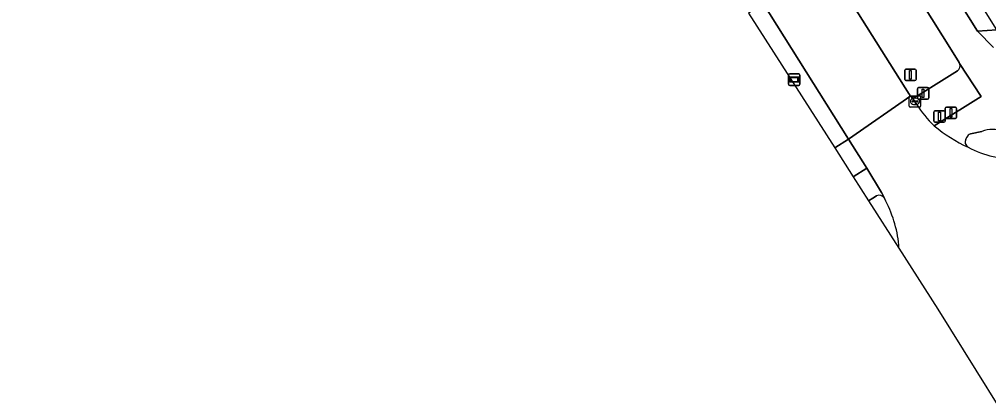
# Model space of a CAD drawing. Extents: x 160077 to 160948, y 386481 to 387498.
# Drawn here: x 160299.5 to 160384.3, y 386845.2 to 386878.3 of the extents above; entities that cross this region are included whole.
import ezdxf

# ---------------------------------------------------------------- set-up
doc = ezdxf.new("R2010")
doc.units = 0
for name, color, linetype in [('IMGEO_Berm_groen', 7, 'Continuous'), ('IMGEO_Drukknoppaal', 7, 'Continuous'), ('IMGEO_Fietspad_gesloten', 7, 'Continuous'), ('IMGEO_Informatiebord', 7, 'Continuous'), ('IMGEO_Kolk', 7, 'Continuous'), ('IMGEO_Rijbaan_regionaal_gesloten', 7, 'Continuous'), ('IMGEO_Verkeersbordpaal', 7, 'Continuous'), ('IMGEO_Verkeerseiland_gesloten', 7, 'Continuous'), ('IMGEO_Verkeerseiland_open', 7, 'Continuous'), ('IMGEO_Verkeersregelinstallatiepaal', 7, 'Continuous'), ('IMGEO_Voetpad_open', 7, 'Continuous')]:
    doc.layers.add(name, color=color, linetype=linetype)

msp = doc.modelspace()

# ---------------------------------------------------------------- linework, layer by layer
at = {"layer": 'IMGEO_Berm_groen'}
for points in [[(160381.755, 386874.497), (160381.719, 386874.568), (160381.199, 386875.409), (160373.722, 386887.333), (160362.991, 386904.447), (160352.34, 386921.431), (160340.92, 386939.644), (160333.952, 386950.749), (160331.8, 386954.187), (160320.577, 386972.116)], [(160328.744, 386948.814), (160329.422, 386947.787), (160330.846, 386945.529), (160341.292, 386928.961), (160351.83, 386912.248), (160362.187, 386895.822), (160377.326, 386871.812)], [(160378.065, 386871.662), (160381.569, 386873.835)]]:
    msp.add_lwpolyline(points, dxfattribs=at)
for centre, radius, start, end in [((160381.249, 386874.282), 0.549, 305.56569, 23.04711), ((160377.749, 386872.089), 0.506, 213.22323, 238.25529), ((160377.772, 386872.111), 0.537, 237.45971, 303.13096)]:
    msp.add_arc(centre, radius, start, end, dxfattribs=at)
at = {"layer": 'IMGEO_Drukknoppaal'}
for p, q in [((160380.594, 386870.658), (160381.384, 386870.658)), ((160381.384, 386870.658), (160380.594, 386870.658)), ((160380.494, 386869.758), (160380.494, 386870.558)), ((160380.494, 386870.558), (160380.494, 386869.758)), ((160381.484, 386870.558), (160381.484, 386869.758)), ((160381.484, 386869.758), (160381.484, 386870.558)), ((160381.384, 386869.658), (160380.594, 386869.658)), ((160380.594, 386869.658), (160381.384, 386869.658))]:
    msp.add_line(p, q, dxfattribs=at)
msp.add_lwpolyline([(160380.914, 386870.533), (160381.064, 386870.533), (160381.064, 386869.783), (160380.914, 386869.783), (160380.914, 386870.533)], dxfattribs=at)
for centre, start, end in [((160380.594, 386870.558), 90, 180), ((160380.594, 386870.558), 90, 180), ((160381.384, 386870.558), 0, 90), ((160381.384, 386870.558), 360, 90), ((160380.594, 386869.758), 180, 270), ((160380.594, 386869.758), 180, 270), ((160381.384, 386869.758), 270, 0), ((160381.384, 386869.758), 270, 0)]:
    msp.add_arc(centre, 0.1, start, end, dxfattribs=at)
at = {"layer": 'IMGEO_Fietspad_gesloten'}
for points in [[(160298.634, 387007.207), (160300.211, 387004.626), (160309.459, 386989.877), (160320.577, 386972.116), (160331.8, 386954.187), (160333.952, 386950.749), (160340.92, 386939.644), (160352.34, 386921.431), (160362.991, 386904.447), (160373.722, 386887.333), (160381.199, 386875.409), (160381.719, 386874.568), (160381.755, 386874.497), (160383.65, 386871.599), (160379.535, 386869.036)], [(160384.718, 386875.882), (160383.32, 386877.321), (160343.718, 386940.41), (160343.653, 386940.514), (160340.267, 386945.91), (160336.414, 386952.059), (160311.846, 386991.299)], [(160382.708, 386868.325), (160383.695, 386868.544)], [(160382.293, 386867.87), (160382.381, 386868.028)], [(160375.187, 386862.692), (160374.908, 386863.209), (160373.63, 386865.328), (160372.441, 386864.563)], [(160372.441, 386864.563), (160373.782, 386862.468), (160374.168, 386862.707), (160374.472, 386862.917)]]:
    msp.add_lwpolyline(points, dxfattribs=at)
for centre, radius, start, end in [((160387.692, 386878.679), 12.631, 229.77148, 245.7614), ((160382.893, 386867.793), 0.564, 109.17904, 155.31599), ((160384.7, 386865.791), 2.93, 35.74184, 110.05032), ((160382.757, 386867.624), 0.525, 152.0435, 241.59242), ((160374.692, 386862.368), 0.591, 33.19169, 111.87227)]:
    msp.add_arc(centre, radius, start, end, dxfattribs=at)
at = {"layer": 'IMGEO_Informatiebord'}
for p, q in [((160366.784, 386872.673), (160366.784, 386873.473)), ((160366.784, 386873.473), (160366.784, 386872.673)), ((160366.884, 386873.573), (160367.674, 386873.573)), ((160367.674, 386873.573), (160366.884, 386873.573)), ((160367.774, 386873.473), (160367.774, 386872.673)), ((160367.774, 386872.673), (160367.774, 386873.473)), ((160367.674, 386872.573), (160366.884, 386872.573)), ((160366.884, 386872.573), (160367.674, 386872.573))]:
    msp.add_line(p, q, dxfattribs=at)
for points in [[(160366.885, 386873.305), (160367.673, 386873.305), (160367.673, 386872.841), (160366.885, 386872.841), (160366.885, 386873.305)], [(160366.95, 386873.24), (160366.95, 386872.906), (160367.608, 386872.906), (160367.608, 386873.24), (160366.95, 386873.24)]]:
    msp.add_lwpolyline(points, dxfattribs=at)
for centre, start, end in [((160366.884, 386873.473), 90, 180), ((160366.884, 386873.473), 90, 180), ((160367.674, 386873.473), 0, 90), ((160367.674, 386873.473), 360, 90), ((160366.884, 386872.673), 180, 270), ((160366.884, 386872.673), 180, 270), ((160367.674, 386872.673), 270, 0), ((160367.674, 386872.673), 270, 0)]:
    msp.add_arc(centre, 0.1, start, end, dxfattribs=at)
at = {"layer": 'IMGEO_Kolk'}
for p, q in [((160377.343, 386870.741), (160377.343, 386871.593)), ((160377.418, 386871.667), (160378.27, 386871.667)), ((160378.344, 386871.593), (160378.344, 386870.741)), ((160378.27, 386870.667), (160377.418, 386870.667)), ((160377.602, 386871.161), (160377.602, 386871.173)), ((160378.04, 386871.124), (160377.642, 386871.124)), ((160377.645, 386871.21), (160378.043, 386871.21)), ((160377.854, 386870.887), (160377.829, 386870.887)), ((160377.831, 386871.447), (160377.856, 386871.447)), ((160378.086, 386871.173), (160378.086, 386871.161))]:
    msp.add_line(p, q, dxfattribs=at)
for points in [[(160377.343, 386870.741), (160377.343, 386871.593)], [(160377.418, 386871.667), (160378.27, 386871.667)], [(160378.344, 386871.593), (160378.344, 386870.741)], [(160378.27, 386870.667), (160377.418, 386870.667)]]:
    msp.add_lwpolyline(points, dxfattribs=at)
for centre, radius, start, end in [((160377.42, 386871.591), 0.0765, 91.55205, 178.44795), ((160377.42, 386871.591), 0.0765, 91.55205, 178.44795), ((160378.268, 386871.591), 0.0765, 1.55205, 88.44795), ((160378.268, 386871.591), 0.0765, 1.55205, 88.44795), ((160377.42, 386870.743), 0.0765, 181.55205, 268.44795), ((160377.42, 386870.743), 0.0765, 181.55205, 268.44795), ((160377.642, 386871.17), 0.0403, 85.87752, 175.75265), ((160377.639, 386871.16), 0.0366, 178.93798, 274.71019), ((160378.043, 386871.167), 0.043, 264.86636, 352.45326), ((160378.047, 386871.172), 0.0386, 1.73085, 96.63898), ((160378.268, 386870.743), 0.0765, 271.55205, 358.44795), ((160378.268, 386870.743), 0.0765, 271.55205, 358.44795)]:
    msp.add_arc(centre, radius, start, end, dxfattribs=at)
for centre, major_axis, ratio, start_param, end_param in [((160377.83, 386871.167), (-0.387, 0.002), 0.722429, 4.712389, 7.853982), ((160377.855, 386871.167), (-0.39, 0.002), 0.717154, 1.570796, 4.712389)]:
    msp.add_ellipse(centre, major_axis=major_axis, ratio=ratio, start_param=start_param, end_param=end_param, dxfattribs=at)
at = {"layer": 'IMGEO_Rijbaan_regionaal_gesloten'}
for points in [[(160314.971, 386958.353), (160331.498, 386932.175), (160348.032, 386905.97), (160356.407, 386892.702), (160372.036, 386867.877), (160377.483, 386871.659)], [(160377.326, 386871.812), (160362.187, 386895.822), (160351.83, 386912.248), (160341.292, 386928.961), (160330.846, 386945.529), (160329.422, 386947.787), (160328.744, 386948.814)], [(160377.99, 386870.926), (160377.818, 386871.174), (160377.483, 386871.659), (160372.036, 386867.877), (160373.63, 386865.328), (160374.908, 386863.209), (160375.187, 386862.692)], [(160376.431, 386858.328), (160379.845, 386852.994), (160388.58, 386838.982)]]:
    msp.add_lwpolyline(points, dxfattribs=at)
for centre, radius, start, end in [((160377.749, 386872.089), 0.506, 213.22323, 238.25529), ((160385.695, 386875.648), 9.037, 211.50205, 227.02722), ((160387.692, 386878.679), 12.631, 229.77148, 245.7614), ((160386.784, 386875.202), 9.106, 241.99013, 271.38684), ((160364.915, 386857.286), 11.607, 6.50474, 27.75779), ((160375.442, 386858.527), 1.009, 348.67449, 4.23199)]:
    msp.add_arc(centre, radius, start, end, dxfattribs=at)
at = {"layer": 'IMGEO_Verkeersbordpaal'}
for p, q in [((160376.956, 386873.092), (160376.956, 386873.892)), ((160376.956, 386873.892), (160376.956, 386873.092)), ((160377.056, 386873.992), (160377.846, 386873.992)), ((160377.846, 386873.992), (160377.056, 386873.992)), ((160377.946, 386873.892), (160377.946, 386873.092)), ((160377.946, 386873.092), (160377.946, 386873.892)), ((160377.846, 386872.992), (160377.056, 386872.992)), ((160377.056, 386872.992), (160377.846, 386872.992))]:
    msp.add_line(p, q, dxfattribs=at)
msp.add_lwpolyline([(160377.376, 386873.867), (160377.526, 386873.867), (160377.526, 386873.117), (160377.376, 386873.117), (160377.376, 386873.867)], dxfattribs=at)
for centre, start, end in [((160377.056, 386873.892), 90, 180), ((160377.056, 386873.892), 90, 180), ((160377.846, 386873.892), 0, 90), ((160377.846, 386873.892), 360, 90), ((160377.056, 386873.092), 180, 270), ((160377.056, 386873.092), 180, 270), ((160377.846, 386873.092), 270, 0), ((160377.846, 386873.092), 270, 0)]:
    msp.add_arc(centre, 0.1, start, end, dxfattribs=at)
at = {"layer": 'IMGEO_Verkeerseiland_gesloten'}
for points in [[(160383.695, 386868.544), (160382.708, 386868.325)], [(160382.381, 386868.028), (160382.293, 386867.87)]]:
    msp.add_lwpolyline(points, dxfattribs=at)
for centre, radius, start, end in [((160382.893, 386867.793), 0.564, 109.17904, 155.31599), ((160384.7, 386865.791), 2.93, 35.74184, 110.05032), ((160382.757, 386867.624), 0.525, 152.0435, 241.59242), ((160386.784, 386875.202), 9.106, 241.99013, 271.38684)]:
    msp.add_arc(centre, radius, start, end, dxfattribs=at)
at = {"layer": 'IMGEO_Verkeerseiland_open'}
msp.add_lwpolyline([(160374.472, 386862.917), (160374.168, 386862.707), (160373.782, 386862.468), (160376.431, 386858.328)], dxfattribs=at)
for centre, radius, start, end in [((160374.692, 386862.368), 0.591, 33.19169, 111.87227), ((160364.915, 386857.286), 11.607, 6.50474, 27.75779), ((160375.442, 386858.527), 1.009, 348.67449, 4.23199)]:
    msp.add_arc(centre, radius, start, end, dxfattribs=at)
at = {"layer": 'IMGEO_Verkeersregelinstallatiepaal'}
for p, q in [((160378.163, 386872.376), (160378.953, 386872.376)), ((160378.953, 386872.376), (160378.163, 386872.376)), ((160378.063, 386871.476), (160378.063, 386872.276)), ((160378.063, 386872.276), (160378.063, 386871.476)), ((160379.053, 386872.276), (160379.053, 386871.476)), ((160379.053, 386871.476), (160379.053, 386872.276)), ((160378.953, 386871.376), (160378.163, 386871.376)), ((160378.163, 386871.376), (160378.953, 386871.376)), ((160379.498, 386869.439), (160379.498, 386870.239)), ((160379.498, 386870.239), (160379.498, 386869.439)), ((160379.598, 386870.339), (160380.388, 386870.339)), ((160380.388, 386870.339), (160379.598, 386870.339)), ((160380.488, 386870.239), (160380.488, 386869.439)), ((160380.488, 386869.439), (160380.488, 386870.239)), ((160380.388, 386869.339), (160379.598, 386869.339)), ((160379.598, 386869.339), (160380.388, 386869.339))]:
    msp.add_line(p, q, dxfattribs=at)
for points in [[(160378.483, 386872.251), (160378.633, 386872.251), (160378.633, 386871.501), (160378.483, 386871.501), (160378.483, 386872.251)], [(160379.918, 386870.214), (160380.068, 386870.214), (160380.068, 386869.464), (160379.918, 386869.464), (160379.918, 386870.214)]]:
    msp.add_lwpolyline(points, dxfattribs=at)
for centre, start, end in [((160378.163, 386872.276), 90, 180), ((160378.163, 386872.276), 90, 180), ((160378.953, 386872.276), 0, 90), ((160378.953, 386872.276), 360, 90), ((160378.163, 386871.476), 180, 270), ((160378.163, 386871.476), 180, 270), ((160378.953, 386871.476), 270, 0), ((160378.953, 386871.476), 270, 0), ((160379.598, 386870.239), 90, 180), ((160379.598, 386870.239), 90, 180), ((160380.388, 386870.239), 0, 90), ((160380.388, 386870.239), 360, 90), ((160379.598, 386869.439), 180, 270), ((160379.598, 386869.439), 180, 270), ((160380.388, 386869.439), 270, 0), ((160380.388, 386869.439), 270, 0)]:
    msp.add_arc(centre, 0.1, start, end, dxfattribs=at)
at = {"layer": 'IMGEO_Voetpad_open'}
for points in [[(160343.653, 386940.514), (160343.718, 386940.41), (160383.32, 386877.321), (160385.024, 386877.426), (160344.012, 386942.759)], [(160385.024, 386877.426), (160383.32, 386877.321), (160384.718, 386875.882)], [(160379.535, 386869.036), (160383.65, 386871.599), (160381.755, 386874.497)], [(160381.569, 386873.835), (160378.065, 386871.662)], [(160377.483, 386871.659), (160377.818, 386871.174), (160377.99, 386870.926)]]:
    msp.add_lwpolyline(points, dxfattribs=at)
for points in [[(160363.273, 386878.888), (160370.82, 386867.096), (160372.036, 386867.877), (160356.407, 386892.702), (160354.991, 386891.83), (160359.377, 386884.976), (160360.189, 386885.488), (160364.041, 386879.372)], [(160372.441, 386864.563), (160373.63, 386865.328), (160372.036, 386867.877), (160370.82, 386867.096)]]:
    msp.add_lwpolyline(points, close=True, dxfattribs=at)
for centre, radius, start, end in [((160381.249, 386874.282), 0.549, 305.56569, 23.04711), ((160377.772, 386872.111), 0.537, 237.45971, 303.13096), ((160385.695, 386875.648), 9.037, 211.50205, 227.02722)]:
    msp.add_arc(centre, radius, start, end, dxfattribs=at)

doc.saveas('drawing.dxf')
